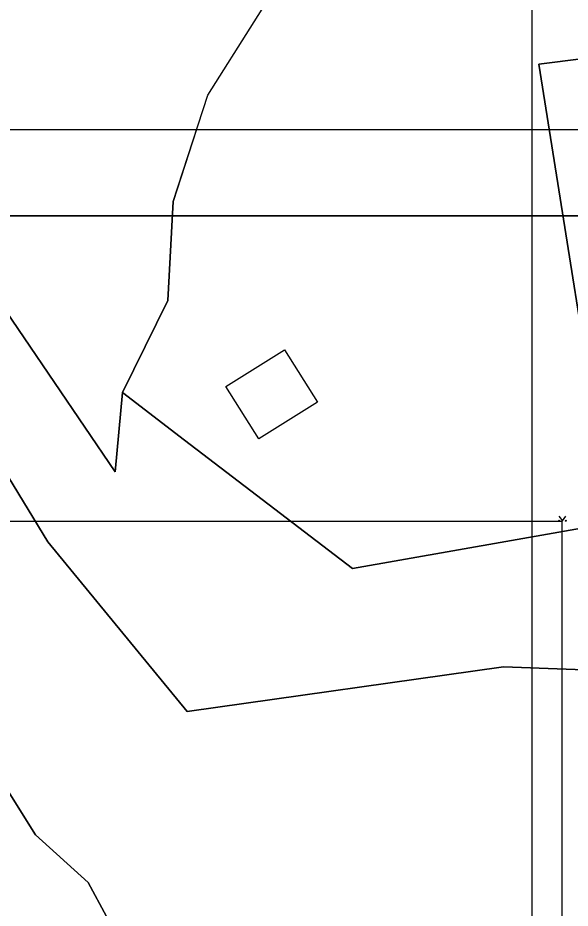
# Model space of a CAD drawing. Extents: x 554947 to 555436, y 6564938 to 6565792.
# Drawn here: x 555117.3 to 555187.9, y 6565555.5 to 6565669.2 of the extents above; entities that cross this region are included whole.
import ezdxf

# ---------------------------------------------------------------- set-up
doc = ezdxf.new("R2010")
doc.units = 0
for name, color, linetype in [('HALJASTUS', 7, 'Continuous'), ('Hoone Vare', 7, 'Continuous'), ('PIIR', 7, 'Continuous'), ('VORMISTUS_2', 7, 'Continuous'), ('VORMISTUS_3', 7, 'Continuous')]:
    doc.layers.add(name, color=color, linetype=linetype)

msp = doc.modelspace()

# ---------------------------------------------------------------- linework, layer by layer
at = {"layer": 'HALJASTUS'}
for p, q in [((555186.47, 6565605.56), (555186.93, 6565604.96)), ((555186.93, 6565604.96), (555187.38, 6565605.56))]:
    msp.add_line(p, q, dxfattribs=at)
for centre in [(555186.53, 6565604.96), (555187.36, 6565604.96)]:
    msp.add_circle(centre, 0.055, dxfattribs=at)
at = {"layer": 'Hoone Vare'}
msp.add_lwpolyline([(555155.63, 6565620.1), (555148.13, 6565615.4), (555143.94, 6565622.08), (555151.44, 6565626.79)], close=True, dxfattribs=at)
at = {"layer": 'PIIR'}
for points in [[(555223.17, 6565668.21), (555183.94, 6565663.24), (555193.24, 6565604.68), (555160.12, 6565598.86), (555138.66, 6565615.26), (555130.73, 6565621.32), (555136.5, 6565633.07), (555137.2, 6565645.72), (555141.63, 6565659.29), (555159.38, 6565687.44), (555166.23, 6565703.46), (555183.08, 6565715.21), (555183.27, 6565722.97), (555147.74, 6565789.33), (555153.73, 6565792.06), (555163.3, 6565787.6), (555172.66, 6565782.66), (555179.13, 6565772.81), (555182.13, 6565769.81), (555196.73, 6565765.71)], [(555140.2, 6565654.91), (555137.2, 6565645.72), (555136.5, 6565633.07), (555130.73, 6565621.32), (555129.77, 6565611.2), (555114.24, 6565634), (555063.43, 6565647.29), (555047.17, 6565654.02), (555045.31, 6565654.91)], [(555144.16, 6565410.6), (555124.27, 6565454.45), (555113.82, 6565475.68), (555076.76, 6565542.38), (555065.78, 6565566.7), (555060.42, 6565583.26), (555057.22, 6565600.73), (555056.61, 6565622.91), (555063.43, 6565647.29), (555114.24, 6565634), (555129.77, 6565611.2), (555130.73, 6565621.32), (555138.66, 6565615.26), (555160.12, 6565598.86), (555193.24, 6565604.68), (555193.7, 6565602.7), (555225.47, 6565605.89), (555234.35, 6565605.6), (555251.24, 6565598.48), (555330.71, 6565538.85), (555343.81, 6565536.56), (555350.68, 6565540.44), (555361.56, 6565549.57), (555393.07, 6565582.1)], [(555171.91, 6565394.64), (555091.74, 6565551.94), (555075.34, 6565593.24), (555074.13, 6565607.82), (555079.04, 6565618.4), (555093.56, 6565628.47), (555109.96, 6565624.83), (555116.17, 6565610.5), (555099.5, 6565594.91), (555105.26, 6565587.71), (555119.63, 6565564.84), (555126.35, 6565558.74), (555131.01, 6565550.06), (555139.64, 6565543.1), (555141.68, 6565537.52), (555139.26, 6565529.51), (555139.49, 6565523.98), (555140.65, 6565513.25), (555142.13, 6565499.56), (555141.53, 6565491.02), (555141.65, 6565472.71), (555143.93, 6565463.6), (555153.01, 6565448.47), (555207.22, 6565406.57)], [(555393.07, 6565560.97), (555353.12, 6565523.87), (555343.14, 6565512.46), (555302.6, 6565539.71), (555242.37, 6565583.94), (555179.42, 6565586.32), (555138.98, 6565580.6), (555121.18, 6565602.26), (555116.17, 6565610.5), (555109.96, 6565624.83), (555093.56, 6565628.47), (555079.04, 6565618.4), (555074.13, 6565607.82), (555075.34, 6565593.24), (555091.74, 6565551.94), (555171.91, 6565394.64), (555191.35, 6565341.19), (555195.08, 6565294.61), (555195.28, 6565271.63), (555191.64, 6565237.48)]]:
    msp.add_lwpolyline(points, dxfattribs=at)
for points in [[(555193.24, 6565604.68), (555183.94, 6565663.24), (555223.17, 6565668.21), (555234.35, 6565605.6), (555225.47, 6565605.89), (555193.7, 6565602.7)], [(555121.18, 6565602.26), (555138.98, 6565580.6), (555179.42, 6565586.32), (555242.37, 6565583.94), (555302.6, 6565539.71), (555287.77, 6565518.56), (555207.29, 6565506.14), (555200.64, 6565496.23), (555185.97, 6565502.75), (555177.68, 6565506.44), (555171.49, 6565510.85), (555162.05, 6565514.45), (555140.65, 6565513.25), (555139.49, 6565523.98), (555139.26, 6565529.51), (555141.68, 6565537.52), (555139.64, 6565543.1), (555131.01, 6565550.06), (555126.35, 6565558.74), (555119.63, 6565564.84), (555105.26, 6565587.71), (555099.5, 6565594.91), (555116.17, 6565610.5)]]:
    msp.add_lwpolyline(points, close=True, dxfattribs=at)
at = {"layer": 'VORMISTUS_2'}
for points in [[(554999.36, 6565654.91), (555209.36, 6565654.91), (555209.36, 6565357.91), (554999.36, 6565357.91)], [(555009.36, 6565368.91), (555199.36, 6565368.91), (555199.36, 6565643.91), (555009.36, 6565643.91)], [(555009.36, 6565643.91), (555199.36, 6565643.91), (555199.36, 6565368.91), (555009.36, 6565368.91)], [(555186.86, 6565394.91), (555021.86, 6565394.91), (555021.86, 6565604.91), (555186.86, 6565604.91)]]:
    msp.add_lwpolyline(points, close=True, dxfattribs=at)
at = {"layer": 'VORMISTUS_3'}
msp.add_lwpolyline([(555183.07, 6565701.75), (555393.07, 6565701.75), (555393.07, 6565404.75), (555183.07, 6565404.75)], close=True, dxfattribs=at)

doc.saveas('drawing.dxf')
